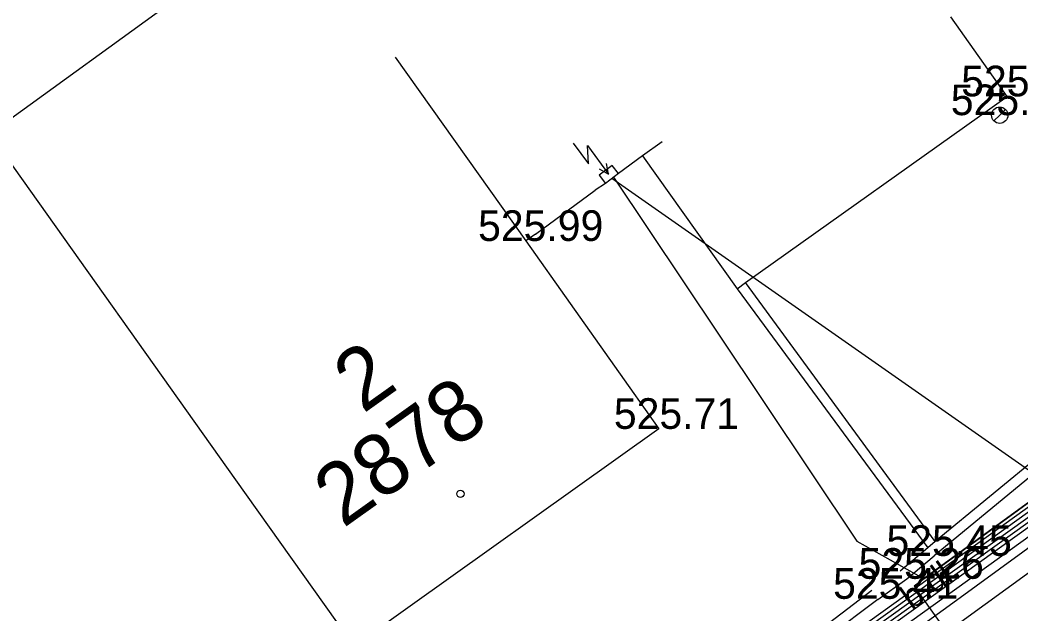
# Model space of a CAD drawing. Extents: x -668867 to -667827, y -1131943 to -1131019.
# Drawn here: x -668622.05 to -668597.53, y -1131367.45 to -1131352.91 of the extents above; entities that cross this region are included whole.
import ezdxf

# ---------------------------------------------------------------- set-up
doc = ezdxf.new("R2010")
doc.units = 0
for name, color, linetype in [('G_Bod_tecka', 7, 'Continuous'), ('G_Bod_vyska', 7, 'Continuous'), ('G_Budovy-znacky', 7, 'Continuous'), ('G_Budovy_Objekty', 7, 'Continuous'), ('G_Budovy_vstupy', 7, 'Continuous'), ('G_Cesty_Schody', 7, 'Continuous'), ('G_Cisla_orientacni', 7, 'Continuous'), ('G_Cisla_popisna', 7, 'Continuous'), ('G_Plochy_zpevnene', 7, 'Continuous'), ('G_Ploty', 7, 'Continuous'), ('G_Ploty_vstupy', 7, 'Continuous'), ('G_Popisy_povrchu', 7, 'Continuous'), ('G_Site-kanalizace', 7, 'Continuous'), ('G_Site-Rozvadece', 7, 'Continuous'), ('G_Z_CHRANICKA-TEPLOVOD_kotovane', 7, 'Continuous'), ('G_Z_ELsilove_podz_kotovane', 7, 'Continuous'), ('G_Z_SPOJE_podz_geodeticky', 7, 'Continuous'), ('G_Z_SPOJE_podz_kotovane', 7, 'Continuous'), ('G_Z_SPOJE_podz_priblizne', 7, 'Continuous')]:
    doc.layers.add(name, color=color, linetype=linetype)

msp = doc.modelspace()

# ---------------------------------------------------------------- linework, layer by layer
at = {"layer": 'G_Bod_tecka'}
for p, q in [((-668597.87, -1131354.78), (-668597.87, -1131354.78)), ((-668598.05, -1131355.24), (-668598.05, -1131355.24)), ((-668609.66, -1131358.32), (-668609.66, -1131358.32)), ((-668606.4, -1131362.92), (-668606.4, -1131362.92)), ((-668599.66, -1131366.03), (-668599.66, -1131366.03)), ((-668600.33, -1131366.59), (-668600.33, -1131366.59)), ((-668601.03, -1131367.08), (-668601.03, -1131367.08))]:
    msp.add_line(p, q, dxfattribs=at)
at = {"layer": 'G_Budovy-znacky'}
msp.add_circle((-668611.26, -1131364.51), 0.0875, dxfattribs=at)
at = {"layer": 'G_Budovy_Objekty'}
for p, q in [((-668622.8, -1131355.7), (-668605.93, -1131343.48)), ((-668597.87, -1131354.78), (-668599.25, -1131352.83)), ((-668612.86, -1131353.82), (-668609.66, -1131358.32)), ((-668604.28, -1131359.34), (-668597.87, -1131354.78)), ((-668622.8, -1131355.7), (-668616.77, -1131364.17)), ((-668606.32, -1131355.89), (-668606.8, -1131356.24)), ((-668606.8, -1131356.24), (-668607.39, -1131356.67)), ((-668606.8, -1131356.24), (-668604.48, -1131359.49)), ((-668607.39, -1131356.67), (-668607.71, -1131356.91)), ((-668607.71, -1131356.91), (-668607.96, -1131357.08)), ((-668609.42, -1131358.15), (-668609.66, -1131358.32)), ((-668609.66, -1131358.32), (-668606.4, -1131362.92)), ((-668604.48, -1131359.49), (-668604.28, -1131359.34)), ((-668606.4, -1131362.92), (-668613.87, -1131368.24)), ((-668616.77, -1131364.17), (-668613.87, -1131368.24))]:
    msp.add_line(p, q, dxfattribs=at)
at = {"layer": 'G_Budovy_vstupy'}
msp.add_line((-668609.42, -1131358.15), (-668607.96, -1131357.08), dxfattribs=at)
at = {"layer": 'G_Cesty_Schody'}
msp.add_lwpolyline([(-668594.45, -1131345.03), (-668593.28, -1131346.8), (-668592.1, -1131348.58), (-668591.51, -1131349.65), (-668590.88, -1131351.41), (-668590.45, -1131353.2), (-668590.23, -1131354.82), (-668590.23, -1131356.06), (-668590.51, -1131357.93), (-668590.8, -1131358.84), (-668591.18, -1131359.73), (-668592.05, -1131361.3), (-668592.77, -1131362.38), (-668594.01, -1131363.84), (-668595.46, -1131365.08), (-668598.91, -1131367.59), (-668602.36, -1131370.1)], dxfattribs=at)
at = {"layer": 'G_Plochy_zpevnene'}
msp.add_lwpolyline([(-668592.05, -1131349.86), (-668591.36, -1131351.55), (-668590.95, -1131353.3), (-668590.73, -1131354.85), (-668590.73, -1131356.02), (-668591, -1131357.82), (-668591.27, -1131358.67), (-668591.63, -1131359.51), (-668592.47, -1131361.03), (-668593.17, -1131362.07), (-668594.37, -1131363.48), (-668595.77, -1131364.69), (-668599.2, -1131367.19), (-668602.45, -1131369.54)], dxfattribs=at)
at = {"layer": 'G_Ploty'}
for p, q in [((-668599.63, -1131365.68), (-668604.28, -1131359.34)), ((-668604.48, -1131359.49), (-668599.81, -1131365.83)), ((-668595.64, -1131362.39), (-668599.63, -1131365.68)), ((-668595.46, -1131362.57), (-668599.66, -1131366.03)), ((-668600.33, -1131366.59), (-668599.66, -1131366.03)), ((-668601.18, -1131366.88), (-668603.22, -1131368.42)), ((-668601.04, -1131367.1), (-668603.07, -1131368.62))]:
    msp.add_line(p, q, dxfattribs=at)
msp.add_lwpolyline([(-668599.63, -1131365.68), (-668599.81, -1131365.83), (-668600.49, -1131366.4)], dxfattribs=at)
at = {"layer": 'G_Ploty_vstupy'}
msp.add_line((-668601.04, -1131367.1), (-668600.33, -1131366.59), dxfattribs=at)
at = {"layer": 'G_Site-kanalizace'}
msp.add_lwpolyline([(-668597.909, -1131355.099), (-668598.05, -1131355.24), (-668598.192, -1131355.382)], dxfattribs=at)
msp.add_circle((-668598.05, -1131355.241), 0.2, dxfattribs=at)
at = {"layer": 'G_Site-Rozvadece'}
for p, q in [((-668608.496, -1131355.926), (-668608.127, -1131356.432)), ((-668608.127, -1131356.432), (-668608.146, -1131355.982)), ((-668608.146, -1131355.982), (-668607.631, -1131356.689)), ((-668607.54, -1131356.47), (-668607.86, -1131356.71)), ((-668607.631, -1131356.689), (-668607.686, -1131356.426)), ((-668607.39, -1131356.67), (-668607.54, -1131356.47)), ((-668607.864, -1131356.556), (-668607.631, -1131356.689)), ((-668607.86, -1131356.71), (-668607.71, -1131356.91))]:
    msp.add_line(p, q, dxfattribs=at)
at = {"layer": 'G_Z_CHRANICKA-TEPLOVOD_kotovane'}
msp.add_lwpolyline([(-668591.632, -1131355.8), (-668591.362, -1131355.865), (-668591.342, -1131355.87), (-668591.048, -1131355.941), (-668591.749, -1131358.848), (-668591.767, -1131358.921), (-668591.892, -1131359.439), (-668592.307, -1131360.005), (-668593.7, -1131361.903), (-668594.467, -1131362.948), (-668594.518, -1131363.018), (-668595.234, -1131363.993), (-668596.752, -1131365.142), (-668601.775, -1131368.744), (-668601.91, -1131368.555), (-668602.125, -1131368.256), (-668602.122, -1131368.254), (-668597.108, -1131364.658), (-668595.666, -1131363.567), (-668592.448, -1131359.181), (-668591.903, -1131356.923), (-668591.642, -1131355.842)], close=True, dxfattribs=at)
at = {"layer": 'G_Z_ELsilove_podz_kotovane'}
for points in [[(-668627.759, -1131386.949), (-668617.058, -1131379.179), (-668610.43, -1131374.49), (-668607.019, -1131371.769), (-668603.386, -1131369.387), (-668602.008, -1131368.418), (-668596.989, -1131364.819), (-668595.522, -1131363.709), (-668592.263, -1131359.267), (-668591.441, -1131355.861), (-668591.52, -1131354.225), (-668591.116, -1131351.669), (-668588.417, -1131346.221), (-668588.273, -1131345.008), (-668588.886, -1131343.773), (-668592.902, -1131338.408), (-668595.676, -1131334.297), (-668595.882, -1131332.761), (-668595.415, -1131331.327), (-668593.935, -1131330.297), (-668586.253, -1131325.419), (-668584.404, -1131324.836), (-668581.558, -1131325.515)], [(-668627.641, -1131387.111), (-668616.942, -1131379.341), (-668610.31, -1131374.65), (-668606.901, -1131371.931), (-668603.274, -1131369.553), (-668601.892, -1131368.582), (-668596.871, -1131364.981), (-668595.378, -1131363.851), (-668592.077, -1131359.353), (-668591.239, -1131355.879), (-668591.32, -1131354.235), (-668590.924, -1131351.731)], [(-668590.727, -1131368.929), (-668591.3, -1131368.157), (-668607.553, -1131356.791)]]:
    msp.add_lwpolyline(points, dxfattribs=at)
at = {"layer": 'G_Z_SPOJE_podz_geodeticky'}
for points in [[(-668625.62, -1131324.7), (-668625.3, -1131324.92), (-668622.36, -1131322.91), (-668618.99, -1131321.05), (-668616.86, -1131320.61), (-668614.72, -1131320.83), (-668612.72, -1131321.72), (-668610.06, -1131324.05), (-668593.18, -1131348.97), (-668591.57, -1131353.16), (-668591.57, -1131356.93), (-668592.89, -1131360.48), (-668595.61, -1131363.47), (-668600.15, -1131366.77), (-668599.96, -1131367.04), (-668596.5, -1131371.9)], [(-668607.51, -1131356.76), (-668604.94, -1131360.6), (-668601.55, -1131365.67), (-668599.92, -1131366.58), (-668596.9, -1131364.39), (-668596.13, -1131363.8)]]:
    msp.add_lwpolyline(points, dxfattribs=at)
at = {"layer": 'G_Z_SPOJE_podz_kotovane'}
for points in [[(-668627.818, -1131386.868), (-668617.116, -1131379.098), (-668610.49, -1131374.41), (-668607.078, -1131371.688), (-668603.443, -1131369.304), (-668602.066, -1131368.337), (-668597.048, -1131364.739), (-668595.594, -1131363.638), (-668592.355, -1131359.224), (-668591.541, -1131355.851), (-668591.621, -1131354.219), (-668591.213, -1131351.638), (-668588.514, -1131346.192), (-668588.375, -1131345.026), (-668588.971, -1131343.825), (-668592.983, -1131338.466), (-668595.772, -1131334.333), (-668595.985, -1131332.752), (-668595.5, -1131331.264), (-668593.991, -1131330.214), (-668586.295, -1131325.327), (-668584.408, -1131324.732), (-668581.527, -1131325.42), (-668579.767, -1131326.176)], [(-668627.7, -1131387.03), (-668617, -1131379.26), (-668610.37, -1131374.57), (-668606.96, -1131371.85), (-668603.33, -1131369.47), (-668601.95, -1131368.5), (-668596.93, -1131364.9), (-668595.45, -1131363.78), (-668592.17, -1131359.31), (-668591.34, -1131355.87), (-668591.42, -1131354.23), (-668591.02, -1131351.7), (-668588.32, -1131346.25), (-668588.17, -1131344.99), (-668588.8, -1131343.72), (-668592.82, -1131338.35), (-668595.58, -1131334.26), (-668595.78, -1131332.77), (-668595.33, -1131331.39), (-668593.88, -1131330.38), (-668586.21, -1131325.51), (-668584.4, -1131324.94), (-668581.59, -1131325.61), (-668579.89, -1131326.34)], [(-668627.7, -1131387.03), (-668617, -1131379.26), (-668610.37, -1131374.57), (-668606.96, -1131371.85), (-668603.33, -1131369.47), (-668601.95, -1131368.5), (-668596.93, -1131364.9), (-668595.45, -1131363.78), (-668592.17, -1131359.31), (-668591.34, -1131355.87), (-668591.42, -1131354.23), (-668591.02, -1131351.7), (-668588.32, -1131346.25), (-668588.17, -1131344.99), (-668588.8, -1131343.72), (-668592.82, -1131338.35), (-668595.58, -1131334.26), (-668595.78, -1131332.77), (-668595.33, -1131331.39), (-668593.88, -1131330.38), (-668586.21, -1131325.51), (-668584.4, -1131324.94), (-668581.59, -1131325.61), (-668579.89, -1131326.34)], [(-668607.51, -1131356.76), (-668604.94, -1131360.6), (-668601.55, -1131365.67), (-668599.92, -1131366.58), (-668596.9, -1131364.39), (-668596.13, -1131363.8)]]:
    msp.add_lwpolyline(points, dxfattribs=at)
at = {"layer": 'G_Z_SPOJE_podz_priblizne'}
for points in [[(-668625.62, -1131324.7), (-668625.3, -1131324.92), (-668622.36, -1131322.91), (-668618.99, -1131321.05), (-668616.86, -1131320.61), (-668614.72, -1131320.83), (-668612.72, -1131321.72), (-668610.06, -1131324.05), (-668593.18, -1131348.97), (-668591.57, -1131353.16), (-668591.57, -1131356.93), (-668592.89, -1131360.48), (-668595.61, -1131363.47), (-668600.15, -1131366.77), (-668599.96, -1131367.04), (-668596.5, -1131371.9)], [(-668607.51, -1131356.76), (-668604.94, -1131360.6), (-668601.55, -1131365.67), (-668599.92, -1131366.58), (-668596.9, -1131364.39), (-668596.13, -1131363.8)]]:
    msp.add_lwpolyline(points, dxfattribs=at)

# ---------------------------------------------------------------- texts
at = {"layer": 'G_Bod_vyska'}
for s, p in [('525.01', (-668598.994, -1131354.78)), ('525.06', (-668599.249, -1131355.24)), ('525.99', (-668610.828, -1131358.32)), ('525.71', (-668607.502, -1131362.92)), ('525.45', (-668600.824, -1131366.03)), ('525.26', (-668601.508, -1131366.59)), ('525.41', (-668602.132, -1131367.08))]:
    msp.add_text(s, height=0.75, dxfattribs=at).set_placement(p)
at = {"layer": 'G_Cisla_orientacni'}
msp.add_text('2', height=1.5, rotation=35.4934, dxfattribs=at).set_placement((-668613.648, -1131362.561))
at = {"layer": 'G_Cisla_popisna'}
msp.add_text('2878', height=1.5, rotation=35.4934, dxfattribs=at).set_placement((-668614.132, -1131365.363))
at = {"layer": 'G_Popisy_povrchu'}
msp.add_text('b.dl.', height=0.6, rotation=35.6688, dxfattribs=at).set_placement((-668600.204, -1131367.369))

doc.saveas('drawing.dxf')
